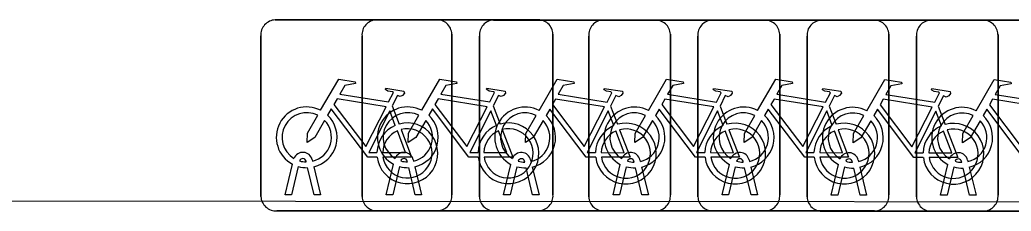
# Model space of a CAD drawing. Extents: x 160732 to 162105, y 387428 to 388479.
# Drawn here: x 160970.23 to 160975.41, y 388317.63 to 388318.63 of the extents above; entities that cross this region are included whole.
import ezdxf

# ---------------------------------------------------------------- set-up
doc = ezdxf.new("R2010")
doc.units = 0
doc.layers.add('IMGEO_Fietsenrek', color=7, linetype='Continuous')
doc.layers.add('IMGEO_Voetpad_open', color=7, linetype='Continuous')

msp = doc.modelspace()

# ---------------------------------------------------------------- linework, layer by layer
at = {"layer": 'IMGEO_Fietsenrek'}
for p, q in [((160971.5629, 388318.6275), (160972.4038, 388318.6275)), ((160972.4038, 388318.6275), (160971.5629, 388318.6275)), ((160972.0919, 388318.6275), (160972.9328, 388318.6275)), ((160972.9328, 388318.6275), (160972.0919, 388318.6275)), ((160972.7059, 388318.6265), (160973.5468, 388318.6265)), ((160973.5468, 388318.6265), (160972.7059, 388318.6265)), ((160973.2779, 388318.6265), (160974.1188, 388318.6265)), ((160974.1188, 388318.6265), (160973.2779, 388318.6265)), ((160973.8489, 388318.6265), (160974.6898, 388318.6265)), ((160974.6898, 388318.6265), (160973.8489, 388318.6265)), ((160974.4199, 388318.6255), (160975.2608, 388318.6255)), ((160975.2608, 388318.6255), (160974.4199, 388318.6255)), ((160974.9919, 388318.6255), (160975.8328, 388318.6255)), ((160975.8328, 388318.6255), (160974.9919, 388318.6255)), ((160972.4875, 388318.5531), (160972.4875, 388317.7122)), ((160972.4875, 388317.7122), (160972.4875, 388318.5531)), ((160973.0165, 388318.5531), (160973.0165, 388317.7122)), ((160973.0165, 388317.7122), (160973.0165, 388318.5531)), ((160973.6305, 388318.5521), (160973.6305, 388317.7112)), ((160973.6305, 388317.7112), (160973.6305, 388318.5521)), ((160974.2025, 388318.5521), (160974.2025, 388317.7112)), ((160974.2025, 388317.7112), (160974.2025, 388318.5521)), ((160974.7735, 388318.5521), (160974.7735, 388317.7112)), ((160974.7735, 388317.7112), (160974.7735, 388318.5521)), ((160975.3445, 388318.5511), (160975.3445, 388317.7102)), ((160975.3445, 388317.7102), (160975.3445, 388318.5511)), ((160971.4885, 388317.7029), (160971.4885, 388318.5438)), ((160971.4885, 388318.5438), (160971.4885, 388317.7029)), ((160972.0175, 388317.7029), (160972.0175, 388318.5438)), ((160972.0175, 388318.5438), (160972.0175, 388317.7029)), ((160972.6315, 388317.7019), (160972.6315, 388318.5428)), ((160972.6315, 388318.5428), (160972.6315, 388317.7019)), ((160973.2035, 388317.7019), (160973.2035, 388318.5428)), ((160973.2035, 388318.5428), (160973.2035, 388317.7019)), ((160973.7745, 388317.7019), (160973.7745, 388318.5428)), ((160973.7745, 388318.5428), (160973.7745, 388317.7019)), ((160974.3455, 388317.7009), (160974.3455, 388318.5418)), ((160974.3455, 388318.5418), (160974.3455, 388317.7009)), ((160974.9175, 388317.7009), (160974.9175, 388318.5418)), ((160974.9175, 388318.5418), (160974.9175, 388317.7009)), ((160972.1752, 388318.1772), (160972.2115, 388318.082)), ((160972.7042, 388318.1772), (160972.7405, 388318.082)), ((160973.3182, 388318.1762), (160973.3545, 388318.081)), ((160973.8902, 388318.1762), (160973.9265, 388318.081)), ((160974.4612, 388318.1762), (160974.4975, 388318.081)), ((160975.0322, 388318.1752), (160975.0685, 388318.08)), ((160971.7259, 388317.8839), (160971.7249, 388317.8882)), ((160971.7566, 388317.8954), (160971.7584, 388317.8875)), ((160972.2549, 388317.8839), (160972.2539, 388317.8882)), ((160972.2856, 388317.8954), (160972.2874, 388317.8875)), ((160972.8689, 388317.8829), (160972.8679, 388317.8872)), ((160972.8996, 388317.8944), (160972.9014, 388317.8865)), ((160973.4409, 388317.8829), (160973.4399, 388317.8872)), ((160973.4716, 388317.8944), (160973.4734, 388317.8865)), ((160974.0119, 388317.8829), (160974.0109, 388317.8872)), ((160974.0426, 388317.8944), (160974.0444, 388317.8865)), ((160974.5829, 388317.8819), (160974.5819, 388317.8862)), ((160974.6136, 388317.8934), (160974.6154, 388317.8855)), ((160975.1549, 388317.8819), (160975.1539, 388317.8862)), ((160975.1856, 388317.8934), (160975.1874, 388317.8855)), ((160971.6155, 388317.7123), (160971.6538, 388317.8723)), ((160971.6842, 388317.8601), (160971.6489, 388317.7123)), ((160971.767, 388317.7123), (160971.7331, 388317.854)), ((160971.7654, 388317.8583), (160971.8004, 388317.7123)), ((160972.1445, 388317.7123), (160972.1828, 388317.8723)), ((160972.2132, 388317.8601), (160972.1779, 388317.7123)), ((160972.296, 388317.7123), (160972.2621, 388317.854)), ((160972.2944, 388317.8583), (160972.3294, 388317.7123)), ((160972.7585, 388317.7113), (160972.7968, 388317.8713)), ((160972.8272, 388317.8591), (160972.7919, 388317.7113)), ((160972.91, 388317.7113), (160972.8761, 388317.853)), ((160972.9084, 388317.8573), (160972.9434, 388317.7113)), ((160973.3305, 388317.7113), (160973.3688, 388317.8713)), ((160973.3992, 388317.8591), (160973.3639, 388317.7113)), ((160973.482, 388317.7113), (160973.4481, 388317.853)), ((160973.4804, 388317.8573), (160973.5154, 388317.7113)), ((160973.9015, 388317.7113), (160973.9398, 388317.8713)), ((160973.9702, 388317.8591), (160973.9349, 388317.7113)), ((160974.053, 388317.7113), (160974.0191, 388317.853)), ((160974.0514, 388317.8573), (160974.0864, 388317.7113)), ((160974.4725, 388317.7103), (160974.5108, 388317.8703)), ((160974.5412, 388317.8581), (160974.5059, 388317.7103)), ((160974.624, 388317.7103), (160974.5901, 388317.852)), ((160974.6224, 388317.8563), (160974.6574, 388317.7103)), ((160975.0445, 388317.7103), (160975.0828, 388317.8703)), ((160975.1132, 388317.8581), (160975.0779, 388317.7103)), ((160975.196, 388317.7103), (160975.1621, 388317.852)), ((160975.1944, 388317.8563), (160975.2294, 388317.7103)), ((160971.6489, 388317.7123), (160971.6155, 388317.7123)), ((160971.8004, 388317.7123), (160971.767, 388317.7123)), ((160972.1779, 388317.7123), (160972.1445, 388317.7123)), ((160972.3294, 388317.7123), (160972.296, 388317.7123)), ((160972.7919, 388317.7113), (160972.7585, 388317.7113)), ((160972.9434, 388317.7113), (160972.91, 388317.7113)), ((160973.3639, 388317.7113), (160973.3305, 388317.7113)), ((160973.5154, 388317.7113), (160973.482, 388317.7113)), ((160973.9349, 388317.7113), (160973.9015, 388317.7113)), ((160974.0864, 388317.7113), (160974.053, 388317.7113)), ((160974.5059, 388317.7103), (160974.4725, 388317.7103)), ((160974.6574, 388317.7103), (160974.624, 388317.7103)), ((160975.0779, 388317.7103), (160975.0445, 388317.7103)), ((160975.2294, 388317.7103), (160975.196, 388317.7103)), ((160972.4131, 388317.6285), (160971.5722, 388317.6285)), ((160971.5722, 388317.6285), (160972.4131, 388317.6285)), ((160972.9421, 388317.6285), (160972.1012, 388317.6285)), ((160972.1012, 388317.6285), (160972.9421, 388317.6285)), ((160973.5561, 388317.6275), (160972.7152, 388317.6275)), ((160972.7152, 388317.6275), (160973.5561, 388317.6275)), ((160974.1281, 388317.6275), (160973.2872, 388317.6275)), ((160973.2872, 388317.6275), (160974.1281, 388317.6275)), ((160974.6991, 388317.6275), (160973.8582, 388317.6275)), ((160973.8582, 388317.6275), (160974.6991, 388317.6275)), ((160975.2701, 388317.6265), (160974.4292, 388317.6265)), ((160974.4292, 388317.6265), (160975.2701, 388317.6265)), ((160975.8421, 388317.6265), (160975.0012, 388317.6265)), ((160975.0012, 388317.6265), (160975.8421, 388317.6265))]:
    msp.add_line(p, q, dxfattribs=at)
for points in [[(160971.8011, 388318.1542), (160971.8958, 388318.3177), (160971.982, 388318.3039), (160971.9837, 388318.2952), (160971.9276, 388318.2843), (160971.9014, 388318.239), (160972.1566, 388318.1982)], [(160972.3301, 388318.1542), (160972.4248, 388318.3177), (160972.511, 388318.3039), (160972.5127, 388318.2952), (160972.4566, 388318.2843), (160972.4304, 388318.239), (160972.6856, 388318.1982)], [(160972.9441, 388318.1532), (160973.0388, 388318.3167), (160973.125, 388318.3029), (160973.1267, 388318.2942), (160973.0706, 388318.2833), (160973.0444, 388318.238), (160973.2996, 388318.1972)], [(160973.5161, 388318.1532), (160973.6108, 388318.3167), (160973.697, 388318.3029), (160973.6987, 388318.2942), (160973.6426, 388318.2833), (160973.6164, 388318.238), (160973.8716, 388318.1972)], [(160974.0871, 388318.1532), (160974.1818, 388318.3167), (160974.268, 388318.3029), (160974.2697, 388318.2942), (160974.2136, 388318.2833), (160974.1874, 388318.238), (160974.4426, 388318.1972)], [(160974.6581, 388318.1522), (160974.7528, 388318.3157), (160974.839, 388318.3019), (160974.8407, 388318.2932), (160974.7846, 388318.2823), (160974.7584, 388318.237), (160975.0136, 388318.1962)], [(160975.2301, 388318.1522), (160975.3248, 388318.3157), (160975.411, 388318.3019), (160975.4127, 388318.2932), (160975.3566, 388318.2823), (160975.3304, 388318.237), (160975.5856, 388318.1962)], [(160972.1566, 388318.1982), (160972.1816, 388318.247), (160972.1765, 388318.251), (160972.1533, 388318.2547), (160972.1406, 388318.2622), (160972.1396, 388318.2653), (160972.1418, 388318.2699), (160972.2366, 388318.2548), (160972.2389, 388318.2445), (160972.2295, 388318.2321), (160972.2171, 388318.2257), (160972.2026, 388318.2319), (160972.1752, 388318.1772)], [(160972.6856, 388318.1982), (160972.7106, 388318.247), (160972.7055, 388318.251), (160972.6823, 388318.2547), (160972.6696, 388318.2622), (160972.6686, 388318.2653), (160972.6708, 388318.2699), (160972.7656, 388318.2548), (160972.7679, 388318.2445), (160972.7585, 388318.2321), (160972.7461, 388318.2257), (160972.7316, 388318.2319), (160972.7042, 388318.1772)], [(160973.2996, 388318.1972), (160973.3246, 388318.246), (160973.3195, 388318.25), (160973.2963, 388318.2537), (160973.2836, 388318.2612), (160973.2826, 388318.2643), (160973.2848, 388318.2689), (160973.3796, 388318.2538), (160973.3819, 388318.2435), (160973.3725, 388318.2311), (160973.3601, 388318.2247), (160973.3456, 388318.2309), (160973.3182, 388318.1762)], [(160973.8716, 388318.1972), (160973.8966, 388318.246), (160973.8915, 388318.25), (160973.8683, 388318.2537), (160973.8556, 388318.2612), (160973.8546, 388318.2643), (160973.8568, 388318.2689), (160973.9516, 388318.2538), (160973.9539, 388318.2435), (160973.9445, 388318.2311), (160973.9321, 388318.2247), (160973.9176, 388318.2309), (160973.8902, 388318.1762)], [(160974.4426, 388318.1972), (160974.4676, 388318.246), (160974.4625, 388318.25), (160974.4393, 388318.2537), (160974.4266, 388318.2612), (160974.4256, 388318.2643), (160974.4278, 388318.2689), (160974.5226, 388318.2538), (160974.5249, 388318.2435), (160974.5155, 388318.2311), (160974.5031, 388318.2247), (160974.4886, 388318.2309), (160974.4612, 388318.1762)], [(160975.0136, 388318.1962), (160975.0386, 388318.245), (160975.0335, 388318.249), (160975.0103, 388318.2527), (160974.9976, 388318.2602), (160974.9966, 388318.2633), (160974.9988, 388318.2679), (160975.0936, 388318.2528), (160975.0959, 388318.2425), (160975.0865, 388318.2301), (160975.0741, 388318.2237), (160975.0596, 388318.2299), (160975.0322, 388318.1752)], [(160972.1437, 388318.173), (160971.8869, 388318.214), (160971.8702, 388318.1852), (160972.0372, 388317.9649), (160972.1437, 388318.173)], [(160972.6727, 388318.173), (160972.4159, 388318.214), (160972.3992, 388318.1852), (160972.5662, 388317.9649), (160972.6727, 388318.173)], [(160973.2867, 388318.172), (160973.0299, 388318.213), (160973.0132, 388318.1842), (160973.1802, 388317.9639), (160973.2867, 388318.172)], [(160973.8587, 388318.172), (160973.6019, 388318.213), (160973.5852, 388318.1842), (160973.7522, 388317.9639), (160973.8587, 388318.172)], [(160974.4297, 388318.172), (160974.1729, 388318.213), (160974.1562, 388318.1842), (160974.3232, 388317.9639), (160974.4297, 388318.172)], [(160975.0007, 388318.171), (160974.7439, 388318.212), (160974.7272, 388318.1832), (160974.8942, 388317.9629), (160975.0007, 388318.171)], [(160975.5727, 388318.171), (160975.3159, 388318.212), (160975.2992, 388318.1832), (160975.4662, 388317.9629), (160975.5727, 388318.171)], [(160972.0968, 388317.9095), (160972.0471, 388317.9096), (160971.8564, 388318.1613), (160971.8374, 388318.1285)], [(160972.1917, 388318.075), (160972.1624, 388318.1518), (160972.053, 388317.9337), (160972.0957, 388317.9336)], [(160972.6258, 388317.9095), (160972.5761, 388317.9096), (160972.3854, 388318.1613), (160972.3664, 388318.1285)], [(160972.7207, 388318.075), (160972.6914, 388318.1518), (160972.582, 388317.9337), (160972.6247, 388317.9336)], [(160973.2398, 388317.9085), (160973.1901, 388317.9086), (160972.9994, 388318.1603), (160972.9804, 388318.1275)], [(160973.3347, 388318.074), (160973.3054, 388318.1508), (160973.196, 388317.9327), (160973.2387, 388317.9326)], [(160973.8118, 388317.9085), (160973.7621, 388317.9086), (160973.5714, 388318.1603), (160973.5524, 388318.1275)], [(160973.9067, 388318.074), (160973.8774, 388318.1508), (160973.768, 388317.9327), (160973.8107, 388317.9326)], [(160974.3828, 388317.9085), (160974.3331, 388317.9086), (160974.1424, 388318.1603), (160974.1234, 388318.1275)], [(160974.4777, 388318.074), (160974.4484, 388318.1508), (160974.339, 388317.9327), (160974.3817, 388317.9326)], [(160974.9538, 388317.9075), (160974.9041, 388317.9076), (160974.7134, 388318.1593), (160974.6944, 388318.1265)], [(160975.0487, 388318.073), (160975.0194, 388318.1498), (160974.91, 388317.9317), (160974.9527, 388317.9316)], [(160975.5258, 388317.9075), (160975.4761, 388317.9076), (160975.2854, 388318.1593), (160975.2664, 388318.1265)], [(160971.8218, 388318.1017), (160971.7702, 388318.0125), (160971.7303, 388317.9865), (160971.7315, 388318.034), (160971.786, 388318.1282)], [(160972.3508, 388318.1017), (160972.2992, 388318.0125), (160972.2593, 388317.9865), (160972.2605, 388318.034), (160972.315, 388318.1282)], [(160972.9648, 388318.1007), (160972.9132, 388318.0115), (160972.8733, 388317.9855), (160972.8745, 388318.033), (160972.929, 388318.1272)], [(160973.5368, 388318.1007), (160973.4852, 388318.0115), (160973.4453, 388317.9855), (160973.4465, 388318.033), (160973.501, 388318.1272)], [(160974.1078, 388318.1007), (160974.0562, 388318.0115), (160974.0163, 388317.9855), (160974.0175, 388318.033), (160974.072, 388318.1272)], [(160974.6788, 388318.0997), (160974.6272, 388318.0105), (160974.5873, 388317.9845), (160974.5885, 388318.032), (160974.643, 388318.1262)], [(160975.2508, 388318.0997), (160975.1992, 388318.0105), (160975.1593, 388317.9845), (160975.1605, 388318.032), (160975.215, 388318.1262)], [(160972.1257, 388317.9335), (160972.2456, 388317.9333), (160972.2024, 388318.0469)], [(160972.2222, 388318.0538), (160972.2772, 388317.9092), (160972.1271, 388317.9095)], [(160972.6547, 388317.9335), (160972.7746, 388317.9333), (160972.7314, 388318.0469)], [(160972.7512, 388318.0538), (160972.8062, 388317.9092), (160972.6561, 388317.9095)], [(160973.2687, 388317.9325), (160973.3886, 388317.9323), (160973.3454, 388318.0459)], [(160973.3652, 388318.0528), (160973.4202, 388317.9082), (160973.2701, 388317.9085)], [(160973.8407, 388317.9325), (160973.9606, 388317.9323), (160973.9174, 388318.0459)], [(160973.9372, 388318.0528), (160973.9922, 388317.9082), (160973.8421, 388317.9085)], [(160974.4117, 388317.9325), (160974.5316, 388317.9323), (160974.4884, 388318.0459)], [(160974.5082, 388318.0528), (160974.5632, 388317.9082), (160974.4131, 388317.9085)], [(160974.9827, 388317.9315), (160975.1026, 388317.9313), (160975.0594, 388318.0449)], [(160975.0792, 388318.0518), (160975.1342, 388317.9072), (160974.9841, 388317.9075)]]:
    msp.add_lwpolyline(points, dxfattribs=at)
for centre, radius, start, end in [((160971.5662, 388318.5496), 0.0779, 92.4484, 184.2845), ((160971.5662, 388318.5496), 0.0779, 92.4484, 184.2845), ((160972.0952, 388318.5496), 0.0779, 92.4484, 184.2845), ((160972.0952, 388318.5496), 0.0779, 92.4484, 184.2845), ((160972.4096, 388318.5498), 0.0779, 2.4484, 94.2845), ((160972.4096, 388318.5498), 0.0779, 2.4484, 94.2845), ((160972.7092, 388318.5486), 0.0779, 92.4484, 184.2845), ((160972.7092, 388318.5486), 0.0779, 92.4484, 184.2845), ((160972.9386, 388318.5498), 0.0779, 2.4484, 94.2845), ((160972.9386, 388318.5498), 0.0779, 2.4484, 94.2845), ((160973.2812, 388318.5486), 0.0779, 92.4484, 184.2845), ((160973.2812, 388318.5486), 0.0779, 92.4484, 184.2845), ((160973.5526, 388318.5488), 0.0779, 2.4484, 94.2845), ((160973.5526, 388318.5488), 0.0779, 2.4484, 94.2845), ((160973.8522, 388318.5486), 0.0779, 92.4484, 184.2845), ((160973.8522, 388318.5486), 0.0779, 92.4484, 184.2845), ((160974.1246, 388318.5488), 0.0779, 2.4484, 94.2845), ((160974.1246, 388318.5488), 0.0779, 2.4484, 94.2845), ((160974.4232, 388318.5476), 0.0779, 92.4484, 184.2845), ((160974.4232, 388318.5476), 0.0779, 92.4484, 184.2845), ((160974.6956, 388318.5488), 0.0779, 2.4484, 94.2845), ((160974.6956, 388318.5488), 0.0779, 2.4484, 94.2845), ((160974.9952, 388318.5476), 0.0779, 92.4484, 184.2845), ((160974.9952, 388318.5476), 0.0779, 92.4484, 184.2845), ((160975.2666, 388318.5478), 0.0779, 2.4484, 94.2845), ((160975.2666, 388318.5478), 0.0779, 2.4484, 94.2845), ((160971.7281, 388318.0129), 0.159, 62.6766, 242.1369), ((160971.7281, 388318.0129), 0.129, 63.3192, 238.903), ((160972.2571, 388318.0129), 0.159, 62.6766, 242.1369), ((160972.2571, 388318.0129), 0.129, 63.3192, 238.903), ((160972.8711, 388318.0119), 0.159, 62.6766, 242.1369), ((160972.8711, 388318.0119), 0.129, 63.3192, 238.903), ((160973.4431, 388318.0119), 0.159, 62.6766, 242.1369), ((160973.4431, 388318.0119), 0.129, 63.3192, 238.903), ((160974.0141, 388318.0119), 0.159, 62.6766, 242.1369), ((160974.0141, 388318.0119), 0.129, 63.3192, 238.903), ((160974.5851, 388318.0109), 0.159, 62.6766, 242.1369), ((160974.5851, 388318.0109), 0.129, 63.3192, 238.903), ((160975.1571, 388318.0109), 0.159, 62.6766, 242.1369), ((160975.1571, 388318.0109), 0.129, 63.3192, 238.903), ((160971.7281, 388318.0129), 0.129, 283.6043, 43.4302), ((160971.7281, 388318.0129), 0.159, 283.5766, 46.6042), ((160972.2547, 388317.9289), 0.159, 187.0065, 105.7708), ((160972.2571, 388318.0129), 0.129, 283.6043, 43.4302), ((160972.2571, 388318.0129), 0.159, 283.5766, 46.6042), ((160972.7837, 388317.9289), 0.159, 187.0065, 105.7708), ((160972.8711, 388318.0119), 0.129, 283.6043, 43.4302), ((160972.8711, 388318.0119), 0.159, 283.5766, 46.6042), ((160973.3977, 388317.9279), 0.159, 187.0065, 105.7708), ((160973.4431, 388318.0119), 0.129, 283.6043, 43.4302), ((160973.4431, 388318.0119), 0.159, 283.5766, 46.6042), ((160973.9697, 388317.9279), 0.159, 187.0065, 105.7708), ((160974.0141, 388318.0119), 0.129, 283.6043, 43.4302), ((160974.0141, 388318.0119), 0.159, 283.5766, 46.6042), ((160974.5407, 388317.9279), 0.159, 187.0065, 105.7708), ((160974.5851, 388318.0109), 0.129, 283.6043, 43.4302), ((160974.5851, 388318.0109), 0.159, 283.5766, 46.6042), ((160975.1117, 388317.9269), 0.159, 187.0065, 105.7708), ((160975.1571, 388318.0109), 0.129, 283.6043, 43.4302), ((160975.1571, 388318.0109), 0.159, 283.5766, 46.6042), ((160972.2547, 388317.9289), 0.159, 113.3408, 178.3217), ((160972.2547, 388317.9289), 0.129, 113.923, 177.9556), ((160972.2547, 388317.9289), 0.129, 188.6715, 104.5883), ((160972.7837, 388317.9289), 0.159, 113.3408, 178.3217), ((160972.7837, 388317.9289), 0.129, 113.923, 177.9556), ((160972.7837, 388317.9289), 0.129, 188.6715, 104.5883), ((160973.3977, 388317.9279), 0.159, 113.3408, 178.3217), ((160973.3977, 388317.9279), 0.129, 113.923, 177.9556), ((160973.3977, 388317.9279), 0.129, 188.6715, 104.5883), ((160973.9697, 388317.9279), 0.159, 113.3408, 178.3217), ((160973.9697, 388317.9279), 0.129, 113.923, 177.9556), ((160973.9697, 388317.9279), 0.129, 188.6715, 104.5883), ((160974.5407, 388317.9279), 0.159, 113.3408, 178.3217), ((160974.5407, 388317.9279), 0.129, 113.923, 177.9556), ((160974.5407, 388317.9279), 0.129, 188.6715, 104.5883), ((160975.1117, 388317.9269), 0.159, 113.3408, 178.3217), ((160975.1117, 388317.9269), 0.129, 113.923, 177.9556), ((160975.1117, 388317.9269), 0.129, 188.6715, 104.5883), ((160971.7079, 388317.8843), 0.0499, 12.8025, 158.6934), ((160972.2369, 388317.8843), 0.0499, 12.8025, 158.6934), ((160972.8509, 388317.8833), 0.0499, 12.8025, 158.6934), ((160973.4229, 388317.8833), 0.0499, 12.8025, 158.6934), ((160973.9939, 388317.8833), 0.0499, 12.8025, 158.6934), ((160974.5649, 388317.8823), 0.0499, 12.8025, 158.6934), ((160975.1369, 388317.8823), 0.0499, 12.8025, 158.6934), ((160971.7079, 388317.8843), 0.0174, 12.8025, 163.4502), ((160971.7281, 388318.0129), 0.129, 253.415, 269.0204), ((160972.2369, 388317.8843), 0.0174, 12.8025, 163.4502), ((160972.2571, 388318.0129), 0.129, 253.415, 269.0204), ((160972.8509, 388317.8833), 0.0174, 12.8025, 163.4502), ((160972.8711, 388318.0119), 0.129, 253.415, 269.0204), ((160973.4229, 388317.8833), 0.0174, 12.8025, 163.4502), ((160973.4431, 388318.0119), 0.129, 253.415, 269.0204), ((160973.9939, 388317.8833), 0.0174, 12.8025, 163.4502), ((160974.0141, 388318.0119), 0.129, 253.415, 269.0204), ((160974.5649, 388317.8823), 0.0174, 12.8025, 163.4502), ((160974.5851, 388318.0109), 0.129, 253.415, 269.0204), ((160975.1369, 388317.8823), 0.0174, 12.8025, 163.4502), ((160975.1571, 388318.0109), 0.129, 253.415, 269.0204), ((160971.7281, 388318.0129), 0.159, 253.9967, 271.7867), ((160972.2571, 388318.0129), 0.159, 253.9967, 271.7867), ((160972.8711, 388318.0119), 0.159, 253.9967, 271.7867), ((160973.4431, 388318.0119), 0.159, 253.9967, 271.7867), ((160974.0141, 388318.0119), 0.159, 253.9967, 271.7867), ((160974.5851, 388318.0109), 0.159, 253.9967, 271.7867), ((160975.1571, 388318.0109), 0.159, 253.9967, 271.7867), ((160971.5664, 388317.7062), 0.0779, 182.4484, 274.2845), ((160971.5664, 388317.7062), 0.0779, 182.4484, 274.2845), ((160972.0954, 388317.7062), 0.0779, 182.4484, 274.2845), ((160972.0954, 388317.7062), 0.0779, 182.4484, 274.2845), ((160972.4098, 388317.7064), 0.0779, 272.4484, 4.2845), ((160972.4098, 388317.7064), 0.0779, 272.4484, 4.2845), ((160972.7094, 388317.7052), 0.0779, 182.4484, 274.2845), ((160972.7094, 388317.7052), 0.0779, 182.4484, 274.2845), ((160972.9388, 388317.7064), 0.0779, 272.4484, 4.2845), ((160972.9388, 388317.7064), 0.0779, 272.4484, 4.2845), ((160973.2814, 388317.7052), 0.0779, 182.4484, 274.2845), ((160973.2814, 388317.7052), 0.0779, 182.4484, 274.2845), ((160973.5528, 388317.7054), 0.0779, 272.4484, 4.2845), ((160973.5528, 388317.7054), 0.0779, 272.4484, 4.2845), ((160973.8524, 388317.7052), 0.0779, 182.4484, 274.2845), ((160973.8524, 388317.7052), 0.0779, 182.4484, 274.2845), ((160974.1248, 388317.7054), 0.0779, 272.4484, 4.2845), ((160974.1248, 388317.7054), 0.0779, 272.4484, 4.2845), ((160974.4234, 388317.7042), 0.0779, 182.4484, 274.2845), ((160974.4234, 388317.7042), 0.0779, 182.4484, 274.2845), ((160974.6958, 388317.7054), 0.0779, 272.4484, 4.2845), ((160974.6958, 388317.7054), 0.0779, 272.4484, 4.2845), ((160974.9954, 388317.7042), 0.0779, 182.4484, 274.2845), ((160974.9954, 388317.7042), 0.0779, 182.4484, 274.2845), ((160975.2668, 388317.7044), 0.0779, 272.4484, 4.2845), ((160975.2668, 388317.7044), 0.0779, 272.4484, 4.2845)]:
    msp.add_arc(centre, radius, start, end, dxfattribs=at)
at = {"layer": 'IMGEO_Voetpad_open'}
msp.add_lwpolyline([(160957.054, 388317.687), (160980.438, 388317.673)], dxfattribs=at)

doc.saveas('drawing.dxf')
